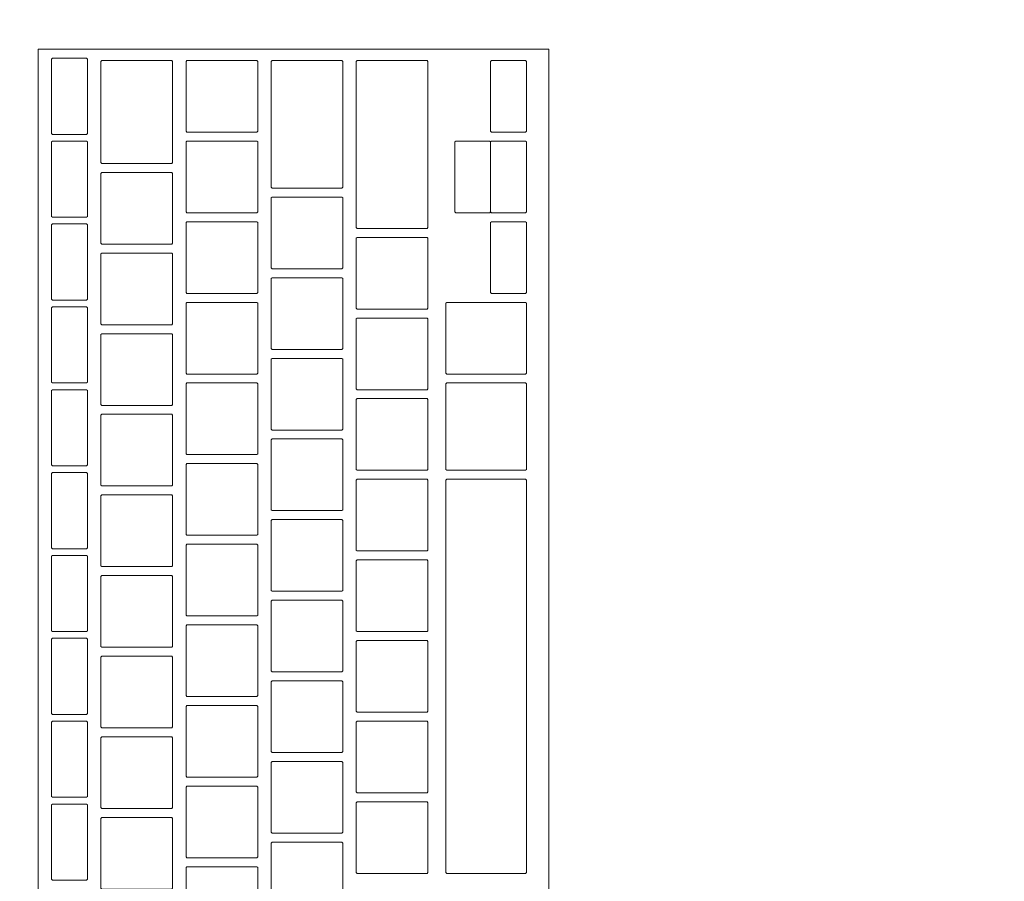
# Model space of a CAD drawing. Header units: metres. Extents: x -3.6 to 84.5, y -11 to 16.8.
# Tile 328 of 656: x 30.039 to 30.259, y 11.973 to 12.166. Entities that reach past the tile are written whole.
import ezdxf

# ---------------------------------------------------------------- set-up
doc = ezdxf.new("R2010")
doc.units = ezdxf.units.M
doc.header["$MEASUREMENT"] = 0
doc.linetypes.add('Wipeout_Contour', pattern=[1, 0, -1])
doc.layers.add('152 - Bemaßung_ Beschriftung.Ausbau', color=7, linetype='Continuous')
doc.layers.add('701 - Einrichtung.Möbel', color=7, linetype='Continuous')
doc.styles.add('ERSTELLTER_STIL_2', font='txt')
doc.dimstyles.new('ERSTELLTER_STIL__1', dxfattribs={"dimtxt": 0.1, "dimasz": 0.0532, "dimexe": 0.18, "dimexo": 0.0625, "dimgap": 0, "dimtad": 1, "dimzin": 0, "dimdsep": 46, "dimtxsty": 'ERSTELLTER_STIL_2', "dimblk": 'ARROWHEAD_2', "dimblk1": 'ARROWHEAD_2', "dimblk2": 'ARROWHEAD_2', "dimcen": 0.09, "dimse1": 1, "dimse2": 1, "dimclrd": 7, "dimclre": 7, "dimclrt": 7, "dimazin": 0, "dimtfac": 1, "dimtdec": 4, "dimtmove": 0, "dimatfit": 3, "dimfxl": 1, "dimtolj": 1, "dimtzin": 0, "dimarcsym": 0})
doc.dimstyles.new('ERSTELLTER_STIL__3', dxfattribs={"dimtxt": 0.1, "dimasz": 0.0532, "dimexe": 0.18, "dimexo": 0.0625, "dimgap": 0, "dimtad": 1, "dimtih": 1, "dimtoh": 1, "dimzin": 0, "dimdsep": 46, "dimtxsty": 'ERSTELLTER_STIL_2', "dimblk": 'ARROWHEAD_2', "dimblk1": 'ARROWHEAD_2', "dimblk2": 'ARROWHEAD_2', "dimcen": 0.09, "dimse1": 1, "dimse2": 1, "dimclrd": 7, "dimclre": 7, "dimclrt": 7, "dimazin": 0, "dimtfac": 1, "dimtdec": 4, "dimtmove": 0, "dimatfit": 3, "dimfxl": 1, "dimtolj": 1, "dimtzin": 0, "dimarcsym": 0})

# ---------------------------------------------------------------- blocks, each defined once
blk = doc.blocks.new('*D377')
at = {"layer": '152 - Bemaßung_ Beschriftung.Ausbau', "color": 7, "linetype": 'Continuous', "lineweight": 5}
for p, q in [((29.255, 15.3025), (29.255, 15.4075)), ((29.3875, 15.3025), (29.3875, 15.4075)), ((29.27521, 15.39), (29.23479, 15.32)), ((29.40771, 15.39), (29.36729, 15.32)), ((25.795, 15.355), (29.255, 15.355)), ((29.255, 15.355), (29.3875, 15.355)), ((29.3875, 15.355), (36.4575, 15.355))]:
    blk.add_line(p, q, dxfattribs=at)
blk = doc.blocks.new('ARROWHEAD_2')
at = {"color": 0, "linetype": 'Continuous', "lineweight": 0}
for p, q in [((-0.3781, -0.655), (0.3781, 0.655)), ((0, 0), (-1, 0))]:
    blk.add_line(p, q, dxfattribs=at)
blk = doc.blocks.new('*D378')
at = {"layer": '152 - Bemaßung_ Beschriftung.Ausbau', "color": 7, "linetype": 'Continuous', "lineweight": 5}
for p, q in [((36.4575, 15.3025), (36.4575, 15.4075)), ((29.40771, 15.39), (29.36729, 15.32)), ((36.47771, 15.39), (36.43729, 15.32)), ((29.3875, 15.355), (36.4575, 15.355)), ((36.4575, 15.355), (36.59, 15.355))]:
    blk.add_line(p, q, dxfattribs=at)
at = {"layer": '152 - Bemaßung_ Beschriftung.Ausbau', "color": 7, "lineweight": 5, "char_height": 0.1, "attachment_point": 7, "style": 'ERSTELLTER_STIL_2'}
for s, insert in [('\\A1;{\\pql;\\fArial|b0|i0|c0|p38;13\\fArial|b0|i0|c0|p38;\\A1{\\H.66x;\\S25^  ;}}', (36.18533, 15.37329)), ('\\A1;{\\pql;\\fArial|b0|i0|c0|p38;7,07}', (32.6635, 15.375))]:
    blk.add_mtext(s, dxfattribs=dict(at, insert=insert))
blk = doc.blocks.new('*D648')
at = {"layer": '152 - Bemaßung_ Beschriftung.Ausbau', "color": 7, "linetype": 'Continuous', "lineweight": 5}
for p, q in [((-1.675, 13.455), (-1.675, 13.695)), ((-1.71, 13.47521), (-1.64, 13.43479)), ((-1.6225, 13.455), (-1.7275, 13.455)), ((-1.675, 0.245), (-1.675, 13.455)), ((-1.71, 0.26521), (-1.64, 0.22479)), ((-1.6225, 0.245), (-1.7275, 0.245)), ((-1.675, 0.005), (-1.675, 0.245))]:
    blk.add_line(p, q, dxfattribs=at)
at = {"layer": '152 - Bemaßung_ Beschriftung.Ausbau', "color": 7, "lineweight": 5, "insert": (-1.695, 6.67903), "char_height": 0.1, "attachment_point": 7, "rotation": 90, "style": 'ERSTELLTER_STIL_2'}
blk.add_mtext('\\A1;{\\pql;\\fArial|b0|i0|c0|p38;13,21}', dxfattribs=at)

msp = doc.modelspace()

# ---------------------------------------------------------------- wipeouts: each hides what was drawn before it
at = {"color": 254, "linetype": 'Wipeout_Contour', "lineweight": 0, "ltscale": 129.279414}
msp.add_wipeout([(29.53999, 11.075), (30.43999, 11.075), (30.43999, 12.975), (29.53999, 12.975)], dxfattribs=at).dxf.layer = '701 - Einrichtung.Möbel'

# ---------------------------------------------------------------- next in the draw order: wipeouts: each hides what was drawn before it
at = {"color": 254, "linetype": 'Wipeout_Contour', "lineweight": 0, "ltscale": 129.670344}
msp.add_wipeout([(30.15719, 11.89722), (30.15719, 12.15922), (30.04319, 12.15922), (30.04319, 11.89722)], dxfattribs=at).dxf.layer = '701 - Einrichtung.Möbel'

# ---------------------------------------------------------------- next in the draw order: linework, layer by layer
at = {"layer": '701 - Einrichtung.Möbel', "color": 7, "linetype": 'Continuous', "lineweight": 5, "flags": 128}
msp.add_lwpolyline([(30.15719, 11.89722), (30.15719, 12.15922), (30.04319, 12.15922), (30.04319, 11.89722)], close=True, dxfattribs=at)

# ---------------------------------------------------------------- next in the draw order: wipeouts: each hides what was drawn before it
at = {"color": 254, "linetype": 'Wipeout_Contour', "lineweight": 0, "ltscale": 291.288349}
msp.add_wipeout([(30.05419, 12.14872), (30.05419, 12.15702), (30.05399, 12.15722), (30.04639, 12.15722), (30.04619, 12.15702), (30.04619, 12.14042), (30.04639, 12.14022), (30.05399, 12.14022), (30.05419, 12.14042)], dxfattribs=at).dxf.layer = '701 - Einrichtung.Möbel'
at = {"color": 254, "linetype": 'Wipeout_Contour', "lineweight": 0, "ltscale": 291.405635}
msp.add_wipeout([(30.07319, 12.14522), (30.07319, 12.15652), (30.07299, 12.15672), (30.05739, 12.15672), (30.05719, 12.15652), (30.05719, 12.13392), (30.05739, 12.13372), (30.07299, 12.13372), (30.07319, 12.13392)], dxfattribs=at).dxf.layer = '701 - Einrichtung.Möbel'
at = {"color": 254, "linetype": 'Wipeout_Contour', "lineweight": 0, "ltscale": 291.575585}
msp.add_wipeout([(30.09219, 12.14872), (30.09219, 12.15652), (30.09199, 12.15672), (30.07639, 12.15672), (30.07619, 12.15652), (30.07619, 12.14092), (30.07639, 12.14072), (30.09199, 12.14072), (30.09219, 12.14092)], dxfattribs=at).dxf.layer = '701 - Einrichtung.Möbel'
at = {"color": 254, "linetype": 'Wipeout_Contour', "lineweight": 0, "ltscale": 291.713597}
msp.add_wipeout([(30.11119, 12.14247), (30.11119, 12.15652), (30.11099, 12.15672), (30.09539, 12.15672), (30.09519, 12.15652), (30.09519, 12.12842), (30.09539, 12.12822), (30.11099, 12.12822), (30.11119, 12.12842)], dxfattribs=at).dxf.layer = '701 - Einrichtung.Möbel'
at = {"color": 254, "linetype": 'Wipeout_Contour', "lineweight": 0, "ltscale": 291.857276}
msp.add_wipeout([(30.13019, 12.13797), (30.13019, 12.15652), (30.12999, 12.15672), (30.11439, 12.15672), (30.11419, 12.15652), (30.11419, 12.11942), (30.11439, 12.11922), (30.12999, 12.11922), (30.13019, 12.11942)], dxfattribs=at).dxf.layer = '701 - Einrichtung.Möbel'
at = {"color": 254, "linetype": 'Wipeout_Contour', "lineweight": 0, "ltscale": 292.105882}
msp.add_wipeout([(30.15219, 12.14872), (30.15219, 12.15652), (30.15199, 12.15672), (30.14439, 12.15672), (30.14419, 12.15652), (30.14419, 12.14092), (30.14439, 12.14072), (30.15199, 12.14072), (30.15219, 12.14092)], dxfattribs=at).dxf.layer = '701 - Einrichtung.Möbel'
at = {"color": 254, "linetype": 'Wipeout_Contour', "lineweight": 0, "ltscale": 291.225892}
msp.add_wipeout([(30.05419, 12.13022), (30.05419, 12.13852), (30.05399, 12.13872), (30.04639, 12.13872), (30.04619, 12.13852), (30.04619, 12.12192), (30.04639, 12.12172), (30.05399, 12.12172), (30.05419, 12.12192)], dxfattribs=at).dxf.layer = '701 - Einrichtung.Möbel'
at = {"color": 254, "linetype": 'Wipeout_Contour', "lineweight": 0, "ltscale": 291.514875}
msp.add_wipeout([(30.09219, 12.13072), (30.09219, 12.13852), (30.09199, 12.13872), (30.07639, 12.13872), (30.07619, 12.13852), (30.07619, 12.12292), (30.07639, 12.12272), (30.09199, 12.12272), (30.09219, 12.12292)], dxfattribs=at).dxf.layer = '701 - Einrichtung.Möbel'
at = {"color": 254, "linetype": 'Wipeout_Contour', "lineweight": 0, "ltscale": 292.045281}
msp.add_wipeout([(30.15219, 12.13072), (30.15219, 12.13852), (30.15199, 12.13872), (30.14439, 12.13872), (30.14419, 12.13852), (30.14419, 12.12292), (30.14439, 12.12272), (30.15199, 12.12272), (30.15219, 12.12292)], dxfattribs=at).dxf.layer = '701 - Einrichtung.Möbel'
at = {"color": 254, "linetype": 'Wipeout_Contour', "lineweight": 0, "ltscale": 291.332745}
msp.add_wipeout([(30.07319, 12.12372), (30.07319, 12.13152), (30.07299, 12.13172), (30.05739, 12.13172), (30.05719, 12.13152), (30.05719, 12.11592), (30.05739, 12.11572), (30.07299, 12.11572), (30.07319, 12.11592)], dxfattribs=at).dxf.layer = '701 - Einrichtung.Möbel'
at = {"color": 254, "linetype": 'Wipeout_Contour', "lineweight": 0, "ltscale": 291.631325}
msp.add_wipeout([(30.11119, 12.11822), (30.11119, 12.12602), (30.11099, 12.12622), (30.09539, 12.12622), (30.09519, 12.12602), (30.09519, 12.11042), (30.09539, 12.11022), (30.11099, 12.11022), (30.11119, 12.11042)], dxfattribs=at).dxf.layer = '701 - Einrichtung.Möbel'
at = {"color": 254, "linetype": 'Wipeout_Contour', "lineweight": 0, "ltscale": 291.163517}
msp.add_wipeout([(30.05419, 12.11172), (30.05419, 12.12002), (30.05399, 12.12022), (30.04639, 12.12022), (30.04619, 12.12002), (30.04619, 12.10342), (30.04639, 12.10322), (30.05399, 12.10322), (30.05419, 12.10342)], dxfattribs=at).dxf.layer = '701 - Einrichtung.Möbel'
at = {"color": 254, "linetype": 'Wipeout_Contour', "lineweight": 0, "ltscale": 291.454242}
msp.add_wipeout([(30.09219, 12.11272), (30.09219, 12.12052), (30.09199, 12.12072), (30.07639, 12.12072), (30.07619, 12.12052), (30.07619, 12.10492), (30.07639, 12.10472), (30.09199, 12.10472), (30.09219, 12.10492)], dxfattribs=at).dxf.layer = '701 - Einrichtung.Möbel'
at = {"color": 254, "linetype": 'Wipeout_Contour', "lineweight": 0, "ltscale": 291.984759}
msp.add_wipeout([(30.15219, 12.11272), (30.15219, 12.12052), (30.15199, 12.12072), (30.14439, 12.12072), (30.14419, 12.12052), (30.14419, 12.10492), (30.14439, 12.10472), (30.15199, 12.10472), (30.15219, 12.10492)], dxfattribs=at).dxf.layer = '701 - Einrichtung.Möbel'
at = {"color": 254, "linetype": 'Wipeout_Contour', "lineweight": 0, "ltscale": 291.759638}
msp.add_wipeout([(30.13019, 12.10922), (30.13019, 12.11702), (30.12999, 12.11722), (30.11439, 12.11722), (30.11419, 12.11702), (30.11419, 12.10142), (30.11439, 12.10122), (30.12999, 12.10122), (30.13019, 12.10142)], dxfattribs=at).dxf.layer = '701 - Einrichtung.Möbel'
at = {"color": 254, "linetype": 'Wipeout_Contour', "lineweight": 0, "ltscale": 291.272109}
msp.add_wipeout([(30.07319, 12.10572), (30.07319, 12.11352), (30.07299, 12.11372), (30.05739, 12.11372), (30.05719, 12.11352), (30.05719, 12.09792), (30.05739, 12.09772), (30.07299, 12.09772), (30.07319, 12.09792)], dxfattribs=at).dxf.layer = '701 - Einrichtung.Möbel'
at = {"color": 254, "linetype": 'Wipeout_Contour', "lineweight": 0, "ltscale": 291.570779}
msp.add_wipeout([(30.11119, 12.10022), (30.11119, 12.10802), (30.11099, 12.10822), (30.09539, 12.10822), (30.09519, 12.10802), (30.09519, 12.09242), (30.09539, 12.09222), (30.11099, 12.09222), (30.11119, 12.09242)], dxfattribs=at).dxf.layer = '701 - Einrichtung.Möbel'
at = {"color": 254, "linetype": 'Wipeout_Contour', "lineweight": 0, "ltscale": 291.101223}
msp.add_wipeout([(30.05419, 12.09322), (30.05419, 12.10152), (30.05399, 12.10172), (30.04639, 12.10172), (30.04619, 12.10152), (30.04619, 12.08492), (30.04639, 12.08472), (30.05399, 12.08472), (30.05419, 12.08492)], dxfattribs=at).dxf.layer = '701 - Einrichtung.Möbel'
at = {"color": 254, "linetype": 'Wipeout_Contour', "lineweight": 0, "ltscale": 291.393686}
msp.add_wipeout([(30.09219, 12.09472), (30.09219, 12.10252), (30.09199, 12.10272), (30.07639, 12.10272), (30.07619, 12.10252), (30.07619, 12.08692), (30.07639, 12.08672), (30.09199, 12.08672), (30.09219, 12.08692)], dxfattribs=at).dxf.layer = '701 - Einrichtung.Möbel'
at = {"color": 254, "linetype": 'Wipeout_Contour', "lineweight": 0, "ltscale": 291.88716}
msp.add_wipeout([(30.15219, 12.09472), (30.15219, 12.10252), (30.15199, 12.10272), (30.13439, 12.10272), (30.13419, 12.10252), (30.13419, 12.08692), (30.13439, 12.08672), (30.15199, 12.08672), (30.15219, 12.08692)], dxfattribs=at).dxf.layer = '701 - Einrichtung.Möbel'
at = {"color": 254, "linetype": 'Wipeout_Contour', "lineweight": 0, "ltscale": 291.699164}
msp.add_wipeout([(30.13019, 12.09122), (30.13019, 12.09902), (30.12999, 12.09922), (30.11439, 12.09922), (30.11419, 12.09902), (30.11419, 12.08342), (30.11439, 12.08322), (30.12999, 12.08322), (30.13019, 12.08342)], dxfattribs=at).dxf.layer = '701 - Einrichtung.Möbel'
at = {"color": 254, "linetype": 'Wipeout_Contour', "lineweight": 0, "ltscale": 291.211551}
msp.add_wipeout([(30.07319, 12.08772), (30.07319, 12.09552), (30.07299, 12.09572), (30.05739, 12.09572), (30.05719, 12.09552), (30.05719, 12.07992), (30.05739, 12.07972), (30.07299, 12.07972), (30.07319, 12.07992)], dxfattribs=at).dxf.layer = '701 - Einrichtung.Möbel'
at = {"color": 254, "linetype": 'Wipeout_Contour', "lineweight": 0, "ltscale": 291.51031}
msp.add_wipeout([(30.11119, 12.08222), (30.11119, 12.09002), (30.11099, 12.09022), (30.09539, 12.09022), (30.09519, 12.09002), (30.09519, 12.07442), (30.09539, 12.07422), (30.11099, 12.07422), (30.11119, 12.07442)], dxfattribs=at).dxf.layer = '701 - Einrichtung.Möbel'
at = {"color": 254, "linetype": 'Wipeout_Contour', "lineweight": 0, "ltscale": 291.333208}
msp.add_wipeout([(30.09219, 12.07672), (30.09219, 12.08452), (30.09199, 12.08472), (30.07639, 12.08472), (30.07619, 12.08452), (30.07619, 12.06892), (30.07639, 12.06872), (30.09199, 12.06872), (30.09219, 12.06892)], dxfattribs=at).dxf.layer = '701 - Einrichtung.Möbel'
at = {"color": 254, "linetype": 'Wipeout_Contour', "lineweight": 0, "ltscale": 291.821117}
msp.add_wipeout([(30.15219, 12.07497), (30.15219, 12.08452), (30.15199, 12.08472), (30.13439, 12.08472), (30.13419, 12.08452), (30.13419, 12.06542), (30.13439, 12.06522), (30.15199, 12.06522), (30.15219, 12.06542)], dxfattribs=at).dxf.layer = '701 - Einrichtung.Möbel'
at = {"color": 254, "linetype": 'Wipeout_Contour', "lineweight": 0, "ltscale": 291.039012}
msp.add_wipeout([(30.05419, 12.07472), (30.05419, 12.08302), (30.05399, 12.08322), (30.04639, 12.08322), (30.04619, 12.08302), (30.04619, 12.06642), (30.04639, 12.06622), (30.05399, 12.06622), (30.05419, 12.06642)], dxfattribs=at).dxf.layer = '701 - Einrichtung.Möbel'
at = {"color": 254, "linetype": 'Wipeout_Contour', "lineweight": 0, "ltscale": 291.638766}
msp.add_wipeout([(30.13019, 12.07322), (30.13019, 12.08102), (30.12999, 12.08122), (30.11439, 12.08122), (30.11419, 12.08102), (30.11419, 12.06542), (30.11439, 12.06522), (30.12999, 12.06522), (30.13019, 12.06542)], dxfattribs=at).dxf.layer = '701 - Einrichtung.Möbel'
at = {"color": 254, "linetype": 'Wipeout_Contour', "lineweight": 0, "ltscale": 291.15107}
msp.add_wipeout([(30.07319, 12.06972), (30.07319, 12.07752), (30.07299, 12.07772), (30.05739, 12.07772), (30.05719, 12.07752), (30.05719, 12.06192), (30.05739, 12.06172), (30.07299, 12.06172), (30.07319, 12.06192)], dxfattribs=at).dxf.layer = '701 - Einrichtung.Möbel'
at = {"color": 254, "linetype": 'Wipeout_Contour', "lineweight": 0, "ltscale": 291.449919}
msp.add_wipeout([(30.11119, 12.06422), (30.11119, 12.07202), (30.11099, 12.07222), (30.09539, 12.07222), (30.09519, 12.07202), (30.09519, 12.05642), (30.09539, 12.05622), (30.11099, 12.05622), (30.11119, 12.05642)], dxfattribs=at).dxf.layer = '701 - Einrichtung.Möbel'
at = {"color": 254, "linetype": 'Wipeout_Contour', "lineweight": 0, "ltscale": 291.272807}
msp.add_wipeout([(30.09219, 12.05872), (30.09219, 12.06652), (30.09199, 12.06672), (30.07639, 12.06672), (30.07619, 12.06652), (30.07619, 12.05092), (30.07639, 12.05072), (30.09199, 12.05072), (30.09219, 12.05092)], dxfattribs=at).dxf.layer = '701 - Einrichtung.Möbel'
at = {"color": 254, "linetype": 'Wipeout_Contour', "lineweight": 0, "ltscale": 290.976882}
msp.add_wipeout([(30.05419, 12.05622), (30.05419, 12.06452), (30.05399, 12.06472), (30.04639, 12.06472), (30.04619, 12.06452), (30.04619, 12.04792), (30.04639, 12.04772), (30.05399, 12.04772), (30.05419, 12.04792)], dxfattribs=at).dxf.layer = '701 - Einrichtung.Möbel'
at = {"color": 254, "linetype": 'Wipeout_Contour', "lineweight": 0, "ltscale": 291.578447}
msp.add_wipeout([(30.13019, 12.05522), (30.13019, 12.06302), (30.12999, 12.06322), (30.11439, 12.06322), (30.11419, 12.06302), (30.11419, 12.04742), (30.11439, 12.04722), (30.12999, 12.04722), (30.13019, 12.04742)], dxfattribs=at).dxf.layer = '701 - Einrichtung.Möbel'
at = {"color": 254, "linetype": 'Wipeout_Contour', "lineweight": 0, "ltscale": 291.636801}
msp.add_wipeout([(30.15219, 12.01922), (30.15219, 12.06302), (30.15199, 12.06322), (30.13439, 12.06322), (30.13419, 12.06302), (30.13419, 11.97542), (30.13439, 11.97522), (30.15199, 11.97522), (30.15219, 11.97542)], dxfattribs=at).dxf.layer = '701 - Einrichtung.Möbel'
at = {"color": 254, "linetype": 'Wipeout_Contour', "lineweight": 0, "ltscale": 291.090667}
msp.add_wipeout([(30.07319, 12.05172), (30.07319, 12.05952), (30.07299, 12.05972), (30.05739, 12.05972), (30.05719, 12.05952), (30.05719, 12.04392), (30.05739, 12.04372), (30.07299, 12.04372), (30.07319, 12.04392)], dxfattribs=at).dxf.layer = '701 - Einrichtung.Möbel'
at = {"color": 254, "linetype": 'Wipeout_Contour', "lineweight": 0, "ltscale": 291.389605}
msp.add_wipeout([(30.11119, 12.04622), (30.11119, 12.05402), (30.11099, 12.05422), (30.09539, 12.05422), (30.09519, 12.05402), (30.09519, 12.03842), (30.09539, 12.03822), (30.11099, 12.03822), (30.11119, 12.03842)], dxfattribs=at).dxf.layer = '701 - Einrichtung.Möbel'
at = {"color": 254, "linetype": 'Wipeout_Contour', "lineweight": 0, "ltscale": 291.212485}
msp.add_wipeout([(30.09219, 12.04072), (30.09219, 12.04852), (30.09199, 12.04872), (30.07639, 12.04872), (30.07619, 12.04852), (30.07619, 12.03292), (30.07639, 12.03272), (30.09199, 12.03272), (30.09219, 12.03292)], dxfattribs=at).dxf.layer = '701 - Einrichtung.Möbel'
at = {"color": 254, "linetype": 'Wipeout_Contour', "lineweight": 0, "ltscale": 290.914835}
msp.add_wipeout([(30.05419, 12.03772), (30.05419, 12.04602), (30.05399, 12.04622), (30.04639, 12.04622), (30.04619, 12.04602), (30.04619, 12.02942), (30.04639, 12.02922), (30.05399, 12.02922), (30.05419, 12.02942)], dxfattribs=at).dxf.layer = '701 - Einrichtung.Möbel'
at = {"color": 254, "linetype": 'Wipeout_Contour', "lineweight": 0, "ltscale": 291.518204}
msp.add_wipeout([(30.13019, 12.03722), (30.13019, 12.04502), (30.12999, 12.04522), (30.11439, 12.04522), (30.11419, 12.04502), (30.11419, 12.02942), (30.11439, 12.02922), (30.12999, 12.02922), (30.13019, 12.02942)], dxfattribs=at).dxf.layer = '701 - Einrichtung.Möbel'
at = {"color": 254, "linetype": 'Wipeout_Contour', "lineweight": 0, "ltscale": 291.030341}
msp.add_wipeout([(30.07319, 12.03372), (30.07319, 12.04152), (30.07299, 12.04172), (30.05739, 12.04172), (30.05719, 12.04152), (30.05719, 12.02592), (30.05739, 12.02572), (30.07299, 12.02572), (30.07319, 12.02592)], dxfattribs=at).dxf.layer = '701 - Einrichtung.Möbel'
at = {"color": 254, "linetype": 'Wipeout_Contour', "lineweight": 0, "ltscale": 291.329369}
msp.add_wipeout([(30.11119, 12.02822), (30.11119, 12.03602), (30.11099, 12.03622), (30.09539, 12.03622), (30.09519, 12.03602), (30.09519, 12.02042), (30.09539, 12.02022), (30.11099, 12.02022), (30.11119, 12.02042)], dxfattribs=at).dxf.layer = '701 - Einrichtung.Möbel'
at = {"color": 254, "linetype": 'Wipeout_Contour', "lineweight": 0, "ltscale": 291.152239}
msp.add_wipeout([(30.09219, 12.02272), (30.09219, 12.03052), (30.09199, 12.03072), (30.07639, 12.03072), (30.07619, 12.03052), (30.07619, 12.01492), (30.07639, 12.01472), (30.09199, 12.01472), (30.09219, 12.01492)], dxfattribs=at).dxf.layer = '701 - Einrichtung.Möbel'
at = {"color": 254, "linetype": 'Wipeout_Contour', "lineweight": 0, "ltscale": 290.852869}
msp.add_wipeout([(30.05419, 12.01922), (30.05419, 12.02752), (30.05399, 12.02772), (30.04639, 12.02772), (30.04619, 12.02752), (30.04619, 12.01092), (30.04639, 12.01072), (30.05399, 12.01072), (30.05419, 12.01092)], dxfattribs=at).dxf.layer = '701 - Einrichtung.Möbel'
at = {"color": 254, "linetype": 'Wipeout_Contour', "lineweight": 0, "ltscale": 291.45804}
msp.add_wipeout([(30.13019, 12.01922), (30.13019, 12.02702), (30.12999, 12.02722), (30.11439, 12.02722), (30.11419, 12.02702), (30.11419, 12.01142), (30.11439, 12.01122), (30.12999, 12.01122), (30.13019, 12.01142)], dxfattribs=at).dxf.layer = '701 - Einrichtung.Möbel'
at = {"color": 254, "linetype": 'Wipeout_Contour', "lineweight": 0, "ltscale": 290.970093}
msp.add_wipeout([(30.07319, 12.01572), (30.07319, 12.02352), (30.07299, 12.02372), (30.05739, 12.02372), (30.05719, 12.02352), (30.05719, 12.00792), (30.05739, 12.00772), (30.07299, 12.00772), (30.07319, 12.00792)], dxfattribs=at).dxf.layer = '701 - Einrichtung.Möbel'
at = {"color": 254, "linetype": 'Wipeout_Contour', "lineweight": 0, "ltscale": 291.26921}
msp.add_wipeout([(30.11119, 12.01022), (30.11119, 12.01802), (30.11099, 12.01822), (30.09539, 12.01822), (30.09519, 12.01802), (30.09519, 12.00242), (30.09539, 12.00222), (30.11099, 12.00222), (30.11119, 12.00242)], dxfattribs=at).dxf.layer = '701 - Einrichtung.Möbel'
at = {"color": 254, "linetype": 'Wipeout_Contour', "lineweight": 0, "ltscale": 291.092072}
msp.add_wipeout([(30.09219, 12.00472), (30.09219, 12.01252), (30.09199, 12.01272), (30.07639, 12.01272), (30.07619, 12.01252), (30.07619, 11.99692), (30.07639, 11.99672), (30.09199, 11.99672), (30.09219, 11.99692)], dxfattribs=at).dxf.layer = '701 - Einrichtung.Möbel'
at = {"color": 254, "linetype": 'Wipeout_Contour', "lineweight": 0, "ltscale": 290.790986}
msp.add_wipeout([(30.05419, 12.00072), (30.05419, 12.00902), (30.05399, 12.00922), (30.04639, 12.00922), (30.04619, 12.00902), (30.04619, 11.99242), (30.04639, 11.99222), (30.05399, 11.99222), (30.05419, 11.99242)], dxfattribs=at).dxf.layer = '701 - Einrichtung.Möbel'
at = {"color": 254, "linetype": 'Wipeout_Contour', "lineweight": 0, "ltscale": 291.397953}
msp.add_wipeout([(30.13019, 12.00122), (30.13019, 12.00902), (30.12999, 12.00922), (30.11439, 12.00922), (30.11419, 12.00902), (30.11419, 11.99342), (30.11439, 11.99322), (30.12999, 11.99322), (30.13019, 11.99342)], dxfattribs=at).dxf.layer = '701 - Einrichtung.Möbel'
at = {"color": 254, "linetype": 'Wipeout_Contour', "lineweight": 0, "ltscale": 290.909923}
msp.add_wipeout([(30.07319, 11.99772), (30.07319, 12.00552), (30.07299, 12.00572), (30.05739, 12.00572), (30.05719, 12.00552), (30.05719, 11.98992), (30.05739, 11.98972), (30.07299, 11.98972), (30.07319, 11.98992)], dxfattribs=at).dxf.layer = '701 - Einrichtung.Möbel'
at = {"color": 254, "linetype": 'Wipeout_Contour', "lineweight": 0, "ltscale": 291.209129}
msp.add_wipeout([(30.11119, 11.99222), (30.11119, 12.00002), (30.11099, 12.00022), (30.09539, 12.00022), (30.09519, 12.00002), (30.09519, 11.98442), (30.09539, 11.98422), (30.11099, 11.98422), (30.11119, 11.98442)], dxfattribs=at).dxf.layer = '701 - Einrichtung.Möbel'
at = {"color": 254, "linetype": 'Wipeout_Contour', "lineweight": 0, "ltscale": 291.031982}
msp.add_wipeout([(30.09219, 11.98672), (30.09219, 11.99452), (30.09199, 11.99472), (30.07639, 11.99472), (30.07619, 11.99452), (30.07619, 11.97892), (30.07639, 11.97872), (30.09199, 11.97872), (30.09219, 11.97892)], dxfattribs=at).dxf.layer = '701 - Einrichtung.Möbel'
at = {"color": 254, "linetype": 'Wipeout_Contour', "lineweight": 0, "ltscale": 291.337943}
msp.add_wipeout([(30.13019, 11.98322), (30.13019, 11.99102), (30.12999, 11.99122), (30.11439, 11.99122), (30.11419, 11.99102), (30.11419, 11.97542), (30.11439, 11.97522), (30.12999, 11.97522), (30.13019, 11.97542)], dxfattribs=at).dxf.layer = '701 - Einrichtung.Möbel'
at = {"color": 254, "linetype": 'Wipeout_Contour', "lineweight": 0, "ltscale": 290.729185}
msp.add_wipeout([(30.05419, 11.98222), (30.05419, 11.99052), (30.05399, 11.99072), (30.04639, 11.99072), (30.04619, 11.99052), (30.04619, 11.97392), (30.04639, 11.97372), (30.05399, 11.97372), (30.05419, 11.97392)], dxfattribs=at).dxf.layer = '701 - Einrichtung.Möbel'
at = {"color": 254, "linetype": 'Wipeout_Contour', "lineweight": 0, "ltscale": 290.84983}
msp.add_wipeout([(30.07319, 11.97972), (30.07319, 11.98752), (30.07299, 11.98772), (30.05739, 11.98772), (30.05719, 11.98752), (30.05719, 11.97192), (30.05739, 11.97172), (30.07299, 11.97172), (30.07319, 11.97192)], dxfattribs=at).dxf.layer = '701 - Einrichtung.Möbel'
at = {"color": 254, "linetype": 'Wipeout_Contour', "lineweight": 0, "ltscale": 291.149126}
msp.add_wipeout([(30.11119, 11.97422), (30.11119, 11.98202), (30.11099, 11.98222), (30.09539, 11.98222), (30.09519, 11.98202), (30.09519, 11.96642), (30.09539, 11.96622), (30.11099, 11.96622), (30.11119, 11.96642)], dxfattribs=at).dxf.layer = '701 - Einrichtung.Möbel'
at = {"color": 254, "linetype": 'Wipeout_Contour', "lineweight": 0, "ltscale": 290.97197}
msp.add_wipeout([(30.09219, 11.96872), (30.09219, 11.97652), (30.09199, 11.97672), (30.07639, 11.97672), (30.07619, 11.97652), (30.07619, 11.96092), (30.07639, 11.96072), (30.09199, 11.96072), (30.09219, 11.96092)], dxfattribs=at).dxf.layer = '701 - Einrichtung.Möbel'

# ---------------------------------------------------------------- next in the draw order: linework, layer by layer
at = {"layer": '701 - Einrichtung.Möbel', "color": 7, "linetype": 'Continuous', "lineweight": 5, "flags": 128}
for points in [[(30.05419, 12.14872), (30.05419, 12.15702), (30.05399, 12.15722), (30.04639, 12.15722), (30.04619, 12.15702), (30.04619, 12.14042), (30.04639, 12.14022), (30.05399, 12.14022), (30.05419, 12.14042)], [(30.07319, 12.14522), (30.07319, 12.15652), (30.07299, 12.15672), (30.05739, 12.15672), (30.05719, 12.15652), (30.05719, 12.13392), (30.05739, 12.13372), (30.07299, 12.13372), (30.07319, 12.13392)], [(30.09219, 12.14872), (30.09219, 12.15652), (30.09199, 12.15672), (30.07639, 12.15672), (30.07619, 12.15652), (30.07619, 12.14092), (30.07639, 12.14072), (30.09199, 12.14072), (30.09219, 12.14092)], [(30.11119, 12.14247), (30.11119, 12.15652), (30.11099, 12.15672), (30.09539, 12.15672), (30.09519, 12.15652), (30.09519, 12.12842), (30.09539, 12.12822), (30.11099, 12.12822), (30.11119, 12.12842)], [(30.13019, 12.13797), (30.13019, 12.15652), (30.12999, 12.15672), (30.11439, 12.15672), (30.11419, 12.15652), (30.11419, 12.11942), (30.11439, 12.11922), (30.12999, 12.11922), (30.13019, 12.11942)], [(30.15219, 12.14872), (30.15219, 12.15652), (30.15199, 12.15672), (30.14439, 12.15672), (30.14419, 12.15652), (30.14419, 12.14092), (30.14439, 12.14072), (30.15199, 12.14072), (30.15219, 12.14092)], [(30.05419, 12.13022), (30.05419, 12.13852), (30.05399, 12.13872), (30.04639, 12.13872), (30.04619, 12.13852), (30.04619, 12.12192), (30.04639, 12.12172), (30.05399, 12.12172), (30.05419, 12.12192)], [(30.09219, 12.13072), (30.09219, 12.13852), (30.09199, 12.13872), (30.07639, 12.13872), (30.07619, 12.13852), (30.07619, 12.12292), (30.07639, 12.12272), (30.09199, 12.12272), (30.09219, 12.12292)], [(30.15219, 12.13072), (30.15219, 12.13852), (30.15199, 12.13872), (30.14439, 12.13872), (30.14419, 12.13852), (30.14419, 12.12292), (30.14439, 12.12272), (30.15199, 12.12272), (30.15219, 12.12292)], [(30.07319, 12.12372), (30.07319, 12.13152), (30.07299, 12.13172), (30.05739, 12.13172), (30.05719, 12.13152), (30.05719, 12.11592), (30.05739, 12.11572), (30.07299, 12.11572), (30.07319, 12.11592)], [(30.11119, 12.11822), (30.11119, 12.12602), (30.11099, 12.12622), (30.09539, 12.12622), (30.09519, 12.12602), (30.09519, 12.11042), (30.09539, 12.11022), (30.11099, 12.11022), (30.11119, 12.11042)], [(30.05419, 12.11172), (30.05419, 12.12002), (30.05399, 12.12022), (30.04639, 12.12022), (30.04619, 12.12002), (30.04619, 12.10342), (30.04639, 12.10322), (30.05399, 12.10322), (30.05419, 12.10342)], [(30.09219, 12.11272), (30.09219, 12.12052), (30.09199, 12.12072), (30.07639, 12.12072), (30.07619, 12.12052), (30.07619, 12.10492), (30.07639, 12.10472), (30.09199, 12.10472), (30.09219, 12.10492)], [(30.15219, 12.11272), (30.15219, 12.12052), (30.15199, 12.12072), (30.14439, 12.12072), (30.14419, 12.12052), (30.14419, 12.10492), (30.14439, 12.10472), (30.15199, 12.10472), (30.15219, 12.10492)], [(30.13019, 12.10922), (30.13019, 12.11702), (30.12999, 12.11722), (30.11439, 12.11722), (30.11419, 12.11702), (30.11419, 12.10142), (30.11439, 12.10122), (30.12999, 12.10122), (30.13019, 12.10142)], [(30.07319, 12.10572), (30.07319, 12.11352), (30.07299, 12.11372), (30.05739, 12.11372), (30.05719, 12.11352), (30.05719, 12.09792), (30.05739, 12.09772), (30.07299, 12.09772), (30.07319, 12.09792)], [(30.11119, 12.10022), (30.11119, 12.10802), (30.11099, 12.10822), (30.09539, 12.10822), (30.09519, 12.10802), (30.09519, 12.09242), (30.09539, 12.09222), (30.11099, 12.09222), (30.11119, 12.09242)], [(30.05419, 12.09322), (30.05419, 12.10152), (30.05399, 12.10172), (30.04639, 12.10172), (30.04619, 12.10152), (30.04619, 12.08492), (30.04639, 12.08472), (30.05399, 12.08472), (30.05419, 12.08492)], [(30.09219, 12.09472), (30.09219, 12.10252), (30.09199, 12.10272), (30.07639, 12.10272), (30.07619, 12.10252), (30.07619, 12.08692), (30.07639, 12.08672), (30.09199, 12.08672), (30.09219, 12.08692)], [(30.15219, 12.09472), (30.15219, 12.10252), (30.15199, 12.10272), (30.13439, 12.10272), (30.13419, 12.10252), (30.13419, 12.08692), (30.13439, 12.08672), (30.15199, 12.08672), (30.15219, 12.08692)], [(30.13019, 12.09122), (30.13019, 12.09902), (30.12999, 12.09922), (30.11439, 12.09922), (30.11419, 12.09902), (30.11419, 12.08342), (30.11439, 12.08322), (30.12999, 12.08322), (30.13019, 12.08342)], [(30.07319, 12.08772), (30.07319, 12.09552), (30.07299, 12.09572), (30.05739, 12.09572), (30.05719, 12.09552), (30.05719, 12.07992), (30.05739, 12.07972), (30.07299, 12.07972), (30.07319, 12.07992)], [(30.11119, 12.08222), (30.11119, 12.09002), (30.11099, 12.09022), (30.09539, 12.09022), (30.09519, 12.09002), (30.09519, 12.07442), (30.09539, 12.07422), (30.11099, 12.07422), (30.11119, 12.07442)], [(30.09219, 12.07672), (30.09219, 12.08452), (30.09199, 12.08472), (30.07639, 12.08472), (30.07619, 12.08452), (30.07619, 12.06892), (30.07639, 12.06872), (30.09199, 12.06872), (30.09219, 12.06892)], [(30.15219, 12.07497), (30.15219, 12.08452), (30.15199, 12.08472), (30.13439, 12.08472), (30.13419, 12.08452), (30.13419, 12.06542), (30.13439, 12.06522), (30.15199, 12.06522), (30.15219, 12.06542)], [(30.05419, 12.07472), (30.05419, 12.08302), (30.05399, 12.08322), (30.04639, 12.08322), (30.04619, 12.08302), (30.04619, 12.06642), (30.04639, 12.06622), (30.05399, 12.06622), (30.05419, 12.06642)], [(30.13019, 12.07322), (30.13019, 12.08102), (30.12999, 12.08122), (30.11439, 12.08122), (30.11419, 12.08102), (30.11419, 12.06542), (30.11439, 12.06522), (30.12999, 12.06522), (30.13019, 12.06542)], [(30.07319, 12.06972), (30.07319, 12.07752), (30.07299, 12.07772), (30.05739, 12.07772), (30.05719, 12.07752), (30.05719, 12.06192), (30.05739, 12.06172), (30.07299, 12.06172), (30.07319, 12.06192)], [(30.11119, 12.06422), (30.11119, 12.07202), (30.11099, 12.07222), (30.09539, 12.07222), (30.09519, 12.07202), (30.09519, 12.05642), (30.09539, 12.05622), (30.11099, 12.05622), (30.11119, 12.05642)], [(30.09219, 12.05872), (30.09219, 12.06652), (30.09199, 12.06672), (30.07639, 12.06672), (30.07619, 12.06652), (30.07619, 12.05092), (30.07639, 12.05072), (30.09199, 12.05072), (30.09219, 12.05092)], [(30.05419, 12.05622), (30.05419, 12.06452), (30.05399, 12.06472), (30.04639, 12.06472), (30.04619, 12.06452), (30.04619, 12.04792), (30.04639, 12.04772), (30.05399, 12.04772), (30.05419, 12.04792)], [(30.13019, 12.05522), (30.13019, 12.06302), (30.12999, 12.06322), (30.11439, 12.06322), (30.11419, 12.06302), (30.11419, 12.04742), (30.11439, 12.04722), (30.12999, 12.04722), (30.13019, 12.04742)], [(30.15219, 12.01922), (30.15219, 12.06302), (30.15199, 12.06322), (30.13439, 12.06322), (30.13419, 12.06302), (30.13419, 11.97542), (30.13439, 11.97522), (30.15199, 11.97522), (30.15219, 11.97542)], [(30.07319, 12.05172), (30.07319, 12.05952), (30.07299, 12.05972), (30.05739, 12.05972), (30.05719, 12.05952), (30.05719, 12.04392), (30.05739, 12.04372), (30.07299, 12.04372), (30.07319, 12.04392)], [(30.11119, 12.04622), (30.11119, 12.05402), (30.11099, 12.05422), (30.09539, 12.05422), (30.09519, 12.05402), (30.09519, 12.03842), (30.09539, 12.03822), (30.11099, 12.03822), (30.11119, 12.03842)], [(30.09219, 12.04072), (30.09219, 12.04852), (30.09199, 12.04872), (30.07639, 12.04872), (30.07619, 12.04852), (30.07619, 12.03292), (30.07639, 12.03272), (30.09199, 12.03272), (30.09219, 12.03292)], [(30.05419, 12.03772), (30.05419, 12.04602), (30.05399, 12.04622), (30.04639, 12.04622), (30.04619, 12.04602), (30.04619, 12.02942), (30.04639, 12.02922), (30.05399, 12.02922), (30.05419, 12.02942)], [(30.13019, 12.03722), (30.13019, 12.04502), (30.12999, 12.04522), (30.11439, 12.04522), (30.11419, 12.04502), (30.11419, 12.02942), (30.11439, 12.02922), (30.12999, 12.02922), (30.13019, 12.02942)], [(30.07319, 12.03372), (30.07319, 12.04152), (30.07299, 12.04172), (30.05739, 12.04172), (30.05719, 12.04152), (30.05719, 12.02592), (30.05739, 12.02572), (30.07299, 12.02572), (30.07319, 12.02592)], [(30.11119, 12.02822), (30.11119, 12.03602), (30.11099, 12.03622), (30.09539, 12.03622), (30.09519, 12.03602), (30.09519, 12.02042), (30.09539, 12.02022), (30.11099, 12.02022), (30.11119, 12.02042)], [(30.09219, 12.02272), (30.09219, 12.03052), (30.09199, 12.03072), (30.07639, 12.03072), (30.07619, 12.03052), (30.07619, 12.01492), (30.07639, 12.01472), (30.09199, 12.01472), (30.09219, 12.01492)], [(30.05419, 12.01922), (30.05419, 12.02752), (30.05399, 12.02772), (30.04639, 12.02772), (30.04619, 12.02752), (30.04619, 12.01092), (30.04639, 12.01072), (30.05399, 12.01072), (30.05419, 12.01092)], [(30.13019, 12.01922), (30.13019, 12.02702), (30.12999, 12.02722), (30.11439, 12.02722), (30.11419, 12.02702), (30.11419, 12.01142), (30.11439, 12.01122), (30.12999, 12.01122), (30.13019, 12.01142)], [(30.07319, 12.01572), (30.07319, 12.02352), (30.07299, 12.02372), (30.05739, 12.02372), (30.05719, 12.02352), (30.05719, 12.00792), (30.05739, 12.00772), (30.07299, 12.00772), (30.07319, 12.00792)], [(30.11119, 12.01022), (30.11119, 12.01802), (30.11099, 12.01822), (30.09539, 12.01822), (30.09519, 12.01802), (30.09519, 12.00242), (30.09539, 12.00222), (30.11099, 12.00222), (30.11119, 12.00242)], [(30.09219, 12.00472), (30.09219, 12.01252), (30.09199, 12.01272), (30.07639, 12.01272), (30.07619, 12.01252), (30.07619, 11.99692), (30.07639, 11.99672), (30.09199, 11.99672), (30.09219, 11.99692)], [(30.05419, 12.00072), (30.05419, 12.00902), (30.05399, 12.00922), (30.04639, 12.00922), (30.04619, 12.00902), (30.04619, 11.99242), (30.04639, 11.99222), (30.05399, 11.99222), (30.05419, 11.99242)], [(30.13019, 12.00122), (30.13019, 12.00902), (30.12999, 12.00922), (30.11439, 12.00922), (30.11419, 12.00902), (30.11419, 11.99342), (30.11439, 11.99322), (30.12999, 11.99322), (30.13019, 11.99342)], [(30.07319, 11.99772), (30.07319, 12.00552), (30.07299, 12.00572), (30.05739, 12.00572), (30.05719, 12.00552), (30.05719, 11.98992), (30.05739, 11.98972), (30.07299, 11.98972), (30.07319, 11.98992)], [(30.11119, 11.99222), (30.11119, 12.00002), (30.11099, 12.00022), (30.09539, 12.00022), (30.09519, 12.00002), (30.09519, 11.98442), (30.09539, 11.98422), (30.11099, 11.98422), (30.11119, 11.98442)], [(30.09219, 11.98672), (30.09219, 11.99452), (30.09199, 11.99472), (30.07639, 11.99472), (30.07619, 11.99452), (30.07619, 11.97892), (30.07639, 11.97872), (30.09199, 11.97872), (30.09219, 11.97892)], [(30.13019, 11.98322), (30.13019, 11.99102), (30.12999, 11.99122), (30.11439, 11.99122), (30.11419, 11.99102), (30.11419, 11.97542), (30.11439, 11.97522), (30.12999, 11.97522), (30.13019, 11.97542)], [(30.05419, 11.98222), (30.05419, 11.99052), (30.05399, 11.99072), (30.04639, 11.99072), (30.04619, 11.99052), (30.04619, 11.97392), (30.04639, 11.97372), (30.05399, 11.97372), (30.05419, 11.97392)], [(30.07319, 11.97972), (30.07319, 11.98752), (30.07299, 11.98772), (30.05739, 11.98772), (30.05719, 11.98752), (30.05719, 11.97192), (30.05739, 11.97172), (30.07299, 11.97172), (30.07319, 11.97192)], [(30.11119, 11.97422), (30.11119, 11.98202), (30.11099, 11.98222), (30.09539, 11.98222), (30.09519, 11.98202), (30.09519, 11.96642), (30.09539, 11.96622), (30.11099, 11.96622), (30.11119, 11.96642)], [(30.09219, 11.96872), (30.09219, 11.97652), (30.09199, 11.97672), (30.07639, 11.97672), (30.07619, 11.97652), (30.07619, 11.96092), (30.07639, 11.96072), (30.09199, 11.96072), (30.09219, 11.96092)]]:
    msp.add_lwpolyline(points, close=True, dxfattribs=at)

# ---------------------------------------------------------------- next in the draw order: wipeouts: each hides what was drawn before it
at = {"color": 254, "linetype": 'Wipeout_Contour', "lineweight": 0, "ltscale": 291.978511}
msp.add_wipeout([(30.14419, 12.13072), (30.14419, 12.13852), (30.14399, 12.13872), (30.13639, 12.13872), (30.13619, 12.13852), (30.13619, 12.12292), (30.13639, 12.12272), (30.14399, 12.12272), (30.14419, 12.12292)], dxfattribs=at).dxf.layer = '701 - Einrichtung.Möbel'

# ---------------------------------------------------------------- next in the draw order: linework, layer by layer
at = {"layer": '701 - Einrichtung.Möbel', "color": 7, "linetype": 'Continuous', "lineweight": 5, "flags": 128}
msp.add_lwpolyline([(30.14419, 12.13072), (30.14419, 12.13852), (30.14399, 12.13872), (30.13639, 12.13872), (30.13619, 12.13852), (30.13619, 12.12292), (30.13639, 12.12272), (30.14399, 12.12272), (30.14419, 12.12292)], close=True, dxfattribs=at)

# ---------------------------------------------------------------- next in the draw order: dimensions: what is measured, and where the dimension line sits
at = {"layer": '152 - Bemaßung_ Beschriftung.Ausbau', "color": 7, "linetype": 'Continuous', "lineweight": 5}
for base, p1, p2, picture, middle in [((36.4575, 15.355), (29.3875, 10.61999), (36.4575, 10.61999), '*D378', (32.79338, 15.425)), ((29.3875, 15.355), (29.255, 10.61999), (29.3875, 10.61999), '*D377', (29.23224, 15.425))]:
    dim = msp.add_linear_dim(base=base, p1=p1, p2=p2, dimstyle='ERSTELLTER_STIL__3', dxfattribs=at)
    dim.commit()
    dim.dimension.update_dxf_attribs({"geometry": picture, "text_midpoint": middle, "dimtype": 160})
dim = msp.add_linear_dim(base=(-1.675, 13.455), p1=(22.1775, 0.245), p2=(31.13001, 13.455), angle=90, dimstyle='ERSTELLTER_STIL__1', dxfattribs=at)
dim.commit()
dim.dimension.update_dxf_attribs({"geometry": '*D648', "text_midpoint": (-1.745, 6.84703), "dimtype": 160, "text_rotation": 90})

doc.saveas('drawing.dxf')
